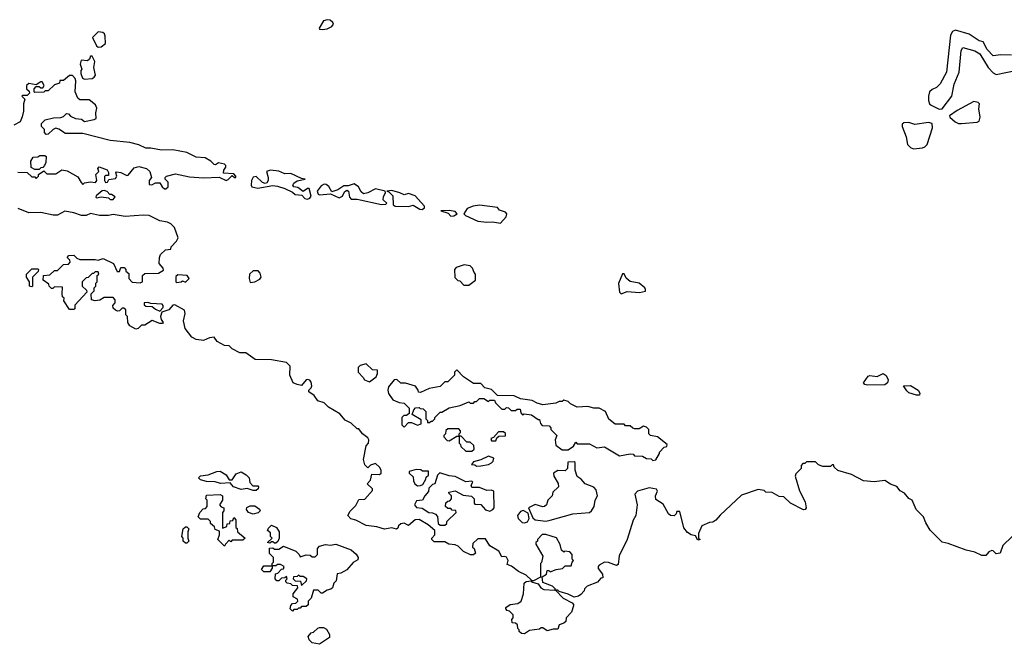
# Model space of a CAD drawing. Extents: x 1861455 to 2058065, y 200073 to 437907.
# Tile 314 of 574: x 1955535 to 1962068, y 307690 to 311832. Entities that reach past the tile are written whole.
import ezdxf

# ---------------------------------------------------------------- set-up
doc = ezdxf.new("R2010")
doc.units = 0

msp = doc.modelspace()

# ---------------------------------------------------------------- linework, layer by layer
at = {"layer": '0CON05XD'}
for points in [[(1957545, 311767.5), (1957575, 311772.5), (1957605, 311787.5), (1957617, 311803), (1957612.5, 311815), (1957595, 311830), (1957575, 311832.5), (1957550, 311825), (1957523, 311777), (1957525, 311770), (1957545, 311767.5)], [(1962115, 311596.7), (1962045, 311600), (1961995, 311593.3), (1961954, 311635), (1961927.5, 311685), (1961901.7, 311691.7), (1961835.9, 311735.9), (1961745, 311763.3), (1961725, 311753.3), (1961710.3, 311729.7), (1961683.6, 311485), (1961642.8, 311407.2), (1961618.2, 311381.8), (1961589.5, 311370.5), (1961572.5, 311355), (1961564.3, 311325.7), (1961565.8, 311295.8), (1961572, 311275), (1961583.3, 311265), (1961635, 311239.2)], [(1956055, 311650.8), (1956075, 311652), (1956103.8, 311675), (1956102.5, 311722.5), (1956097.9, 311737.9), (1956087, 311747), (1956055, 311752.5), (1956017.5, 311715), (1956045, 311660), (1956055, 311650.8)], [(1961635, 311239.2), (1961655, 311240.8), (1961720, 311325), (1961734.4, 311405.6), (1961768.8, 311485), (1961781.7, 311628.3), (1961792, 311648), (1961872.5, 311625), (1961905, 311606), (1961961.9, 311515), (1961995, 311480), (1962015, 311468.9), (1962165, 311500.8)], [(1955965, 311437.5), (1956015, 311442.5), (1956029.3, 311450.7), (1956037.5, 311465), (1956027.5, 311515), (1956032.5, 311555), (1956015, 311590), (1956005, 311590), (1955998.3, 311571.7), (1955985, 311560), (1955942.5, 311565), (1955937, 311537), (1955947.5, 311505), (1955940, 311495), (1955940, 311475), (1955952.5, 311445), (1955965, 311437.5)], [(1956505, 310710), (1956520, 310725), (1956520, 310755), (1956500, 310775), (1956500, 310785), (1956510, 310795), (1956569.3, 310810.7), (1956661.1, 310791.1), (1956755, 310782.9), (1956858.3, 310788.3), (1956905, 310766.7), (1956918, 310772), (1956945, 310800), (1956960, 310785), (1956970, 310785), (1956970, 310795), (1956955, 310810), (1956887.5, 310815), (1956890, 310835), (1956903.3, 310855), (1956903.3, 310865), (1956893.3, 310875), (1956855, 310884), (1956835, 310870), (1956825, 310872.5), (1956804.2, 310895), (1956765, 310916.4), (1956705, 310920), (1956645, 310951.2), (1956550.2, 310970.2), (1956475, 310966.9), (1956405, 310981.5), (1956371.1, 310981.1), (1956325, 311003.1), (1956265, 311018.6), (1956135, 311030.8), (1955955, 311078.8), (1955837, 311077), (1955826, 311086), (1955795, 311107.5), (1955775, 311113.3), (1955757.5, 311105), (1955725, 311072.5), (1955711.7, 311071.7), (1955700, 311085), (1955700, 311105), (1955680, 311125), (1955680, 311145), (1955705, 311167.5), (1955758.3, 311181.7), (1955807, 311183), (1955825, 311190), (1955845, 311210), (1955858.3, 311208.3), (1955871.7, 311191.7), (1955905, 311176.7), (1955945, 311172.5), (1955965, 311157.5), (1956029.3, 311170.7), (1956041.7, 311178.3), (1956040, 311215), (1956046, 311245), (1956037.5, 311267.5), (1955995, 311300), (1955935, 311300), (1955921.7, 311311.7), (1955903.3, 311355), (1955906.4, 311426.4), (1955902.5, 311442.5), (1955885, 311462.5), (1955865, 311462.5), (1955825, 311430), (1955801.7, 311428.3), (1955798.3, 311411.7), (1955765, 311400), (1955725, 311360), (1955705, 311360), (1955695, 311352.5), (1955635, 311350), (1955630, 311355), (1955630, 311375), (1955645, 311390), (1955665, 311390), (1955675, 311380), (1955688.3, 311381.7), (1955697.5, 311395), (1955685, 311420), (1955675, 311420), (1955645, 311400), (1955595, 311410), (1955580, 311395), (1955580, 311375), (1955598.3, 311358.3), (1955600, 311345), (1955585, 311330), (1955555, 311330), (1955550, 311325), (1955570, 311305), (1955560, 311275), (1955560, 311225), (1955551.7, 311188.3), (1955537.5, 311155), (1955497, 311133)], [(1961765, 311144.7), (1961785, 311144.7), (1961887.2, 311152.8), (1961901.3, 311158.7), (1961907.7, 311185), (1961898.1, 311241.9), (1961903.6, 311273.6), (1961894.1, 311284.1), (1961865, 311290), (1961755, 311230), (1961704, 311195), (1961705.8, 311185), (1961742.2, 311155), (1961765, 311144.7)], [(1961465, 310976.7), (1961525, 310983.3), (1961541.1, 310988.9), (1961555.8, 311005), (1961590.8, 311115), (1961590, 311145), (1961565, 311150), (1961475, 311137.1), (1961435, 311150.8), (1961401.2, 311148.8), (1961391.4, 311138.6), (1961390.8, 311125), (1961417.3, 311055), (1961425.6, 311005), (1961445, 310985.6), (1961465, 310976.7)], [(1955665, 310840), (1955635, 310840), (1955611.7, 310851.7), (1955610, 310895), (1955625, 310920), (1955655, 310922.5), (1955668.3, 310931.7), (1955701.7, 310931.7), (1955710, 310925), (1955707.5, 310885), (1955700, 310865), (1955688.3, 310851.7), (1955675, 310850), (1955665, 310840)], [(1955521.7, 310821.7), (1955585, 310820), (1955615, 310790), (1955635, 310790), (1955645, 310780), (1955660, 310795), (1955660, 310805), (1955695, 310830), (1955715, 310810), (1955775, 310810), (1955815, 310836.7), (1955849.5, 310829.5), (1955920.7, 310790.7), (1955943, 310753), (1955955, 310740), (1955965, 310750), (1956005, 310757.5), (1956037.5, 310752.5), (1956047.5, 310765), (1956040, 310805), (1956060, 310825), (1956052.5, 310845), (1956063.3, 310856.7), (1956115, 310837.5), (1956125, 310820), (1956125, 310800), (1956105, 310800), (1956098.3, 310791.7), (1956097.5, 310765), (1956105, 310752.5), (1956117.5, 310755), (1956127.5, 310772.5), (1956171.4, 310778.6), (1956179.2, 310795), (1956173.6, 310816.4), (1956177.5, 310822.5), (1956205, 310819.2), (1956245, 310800), (1956255, 310802), (1956295, 310849.2), (1956325, 310859.4), (1956376.7, 310845), (1956397.5, 310825), (1956410, 310785), (1956393.6, 310766.4), (1956395, 310740), (1956411.7, 310738.3), (1956435, 310750), (1956465, 310750), (1956480, 310725), (1956495, 310710), (1956505, 310710)], [(1957445, 310643.1), (1957460.8, 310649.2), (1957468.1, 310661.9), (1957455, 310712.5), (1957445, 310713.8), (1957415, 310693.3), (1957379.5, 310719.5), (1957354.4, 310724.4), (1957348, 310735), (1957355, 310748.8), (1957375, 310763.3), (1957430, 310775), (1957405, 310780), (1957335, 310813.3), (1957295, 310809.4), (1957255, 310827.5), (1957200, 310835), (1957173.3, 310825), (1957184, 310785), (1957183.8, 310765), (1957175, 310750), (1957163.8, 310746.2), (1957145, 310752), (1957105, 310792.5), (1957085, 310787.5), (1957072.5, 310765), (1957070, 310735), (1957075, 310723.8), (1957115, 310714.3), (1957215, 310732), (1957245, 310728.8), (1957295, 310712.2), (1957345, 310688), (1957362.4, 310672.4), (1957407.7, 310667.7), (1957426.8, 310646.8), (1957445, 310643.1)], [(1957935, 310606.7), (1957965, 310608.8), (1957971.2, 310615), (1957946.8, 310636.8), (1957949.7, 310660.3), (1957962.5, 310685), (1957960, 310695), (1957895, 310710.8), (1957845, 310683.8), (1957817, 310677), (1957801.7, 310691.7), (1957784, 310725), (1957755, 310744.2), (1957715, 310731.2), (1957685, 310730), (1957646.7, 310703.3), (1957605, 310690), (1957586.4, 310726.4), (1957569.5, 310739.5), (1957555, 310741.2), (1957535, 310731.2), (1957508.6, 310695), (1957515, 310676.2), (1957525, 310670.5), (1957597.5, 310677.5), (1957655, 310650.6), (1957677.7, 310662.3), (1957689.3, 310690.7), (1957705, 310702.5), (1957716.7, 310695), (1957722.9, 310655), (1957735, 310641.4), (1957775, 310641.9), (1957935, 310606.7)], [(1956155, 310640), (1956168.3, 310658.3), (1956145, 310672.5), (1956133, 310673), (1956115, 310692.5), (1956095, 310700), (1956081.7, 310698.3), (1956042.5, 310665), (1956040, 310655), (1956045, 310650), (1956075, 310657.5), (1956125, 310650), (1956135, 310640), (1956155, 310640)], [(1958205, 310574.2), (1958220, 310585), (1958220, 310595), (1958160, 310665), (1958115, 310678.8), (1958085, 310670), (1958057.5, 310685), (1958005, 310700), (1957970, 310695), (1957985, 310690), (1958011.2, 310665), (1958013.8, 310605), (1958025.8, 310595.8), (1958115, 310594), (1958145, 310602.5), (1958190, 310575), (1958205, 310574.2)], [(1958725, 310482), (1958762.5, 310525), (1958767.5, 310545), (1958757.5, 310555), (1958719.3, 310569.3), (1958705, 310586.7), (1958585, 310602.5), (1958543.6, 310596.4), (1958505, 310580), (1958482.5, 310545), (1958492.5, 310535), (1958575, 310495.7), (1958635, 310489.6), (1958672.7, 310492.7), (1958725, 310482)], [(1956240, 310165), (1956258.3, 310148.3), (1956260, 310115), (1956281.7, 310091.7), (1956335, 310087.5), (1956350, 310095), (1956350, 310135), (1956365, 310150), (1956455, 310152.5), (1956488.3, 310171.7), (1956487.5, 310185), (1956460, 310215), (1956462.5, 310255), (1956470, 310275), (1956503, 310307), (1956538.3, 310311.7), (1956540, 310325), (1956576.4, 310363.6), (1956587.5, 310385), (1956562.5, 310455), (1956538.3, 310478.3), (1956515, 310490), (1956465, 310497.5), (1956395, 310533.3), (1956355, 310536.7), (1956235, 310527.5), (1956155, 310540), (1956125, 310533.3), (1956065, 310533.3), (1956005, 310546.7), (1955976.4, 310533.6), (1955945, 310533.3), (1955895, 310552.5), (1955835, 310562.5), (1955785, 310536.7), (1955756.4, 310536.4), (1955675, 310553.3), (1955595, 310552.5), (1955525, 310580)], [(1958395, 310530), (1958415, 310530.8), (1958437.5, 310545), (1958425, 310560), (1958385, 310566.2), (1958330, 310565), (1958378.3, 310548.3), (1958395, 310530)], [(1962120, 308405), (1962057.5, 308345), (1962040, 308295), (1962015, 308290), (1961995, 308310), (1961985, 308312.5), (1961965, 308302.5), (1961945, 308280), (1961918.3, 308278.3), (1961871.7, 308301.7), (1961815, 308313.3), (1961695, 308358.8), (1961656.4, 308366.4), (1961576.4, 308446.4), (1961546.7, 308495), (1961532.5, 308535), (1961482.5, 308585), (1961457.5, 308645), (1961435, 308657.5), (1961405, 308692.5), (1961377, 308707), (1961355, 308737.5), (1961313, 308753), (1961275, 308776.7), (1961205, 308767.5), (1961133.6, 308773.6), (1961055, 308816.7), (1960963, 308843), (1960940, 308865), (1960935, 308880), (1960925, 308880), (1960915, 308870), (1960865, 308870), (1960835, 308880), (1960815, 308900), (1960755, 308900), (1960745, 308890), (1960731.7, 308888.3), (1960720, 308875), (1960720, 308855), (1960685, 308820), (1960680, 308805), (1960708.3, 308708.3), (1960747.5, 308635), (1960752.5, 308595), (1960747, 308583), (1960735, 308582.5), (1960650, 308625), (1960605, 308667.5), (1960575, 308670), (1960527, 308697), (1960485, 308700), (1960475, 308710), (1960435, 308717.5), (1960325, 308680), (1960183.6, 308546.4), (1960155, 308512.5), (1960135, 308500), (1960113, 308497), (1960060, 308475), (1960040, 308425), (1960040, 308395), (1960050, 308385), (1960035, 308380), (1960018.3, 308408.3), (1959990, 308415), (1959965, 308432.5), (1959941.7, 308461.7), (1959915, 308570), (1959895, 308570), (1959890, 308555), (1959877, 308543), (1959853.3, 308543.3), (1959840, 308555), (1959805, 308620), (1959755, 308650), (1959753.3, 308675), (1959766.7, 308705), (1959759.2, 308719.2), (1959711.8, 308728.2), (1959633.3, 308705), (1959616, 308685), (1959632.5, 308615), (1959622.5, 308545), (1959606.1, 308513.9), (1959566.2, 308385), (1959513, 308277), (1959505, 308220), (1959495, 308212.5), (1959441.7, 308231.7), (1959415, 308234.2), (1959380, 308215), (1959372.5, 308205), (1959373, 308193), (1959402.5, 308155), (1959405, 308130), (1959391.7, 308128.3), (1959368.3, 308101.7), (1959300, 308075), (1959281.7, 308058.3), (1959280, 308045), (1959259.3, 308020.7), (1959241.7, 308008.3), (1959215, 308002.5), (1959175, 308022.5), (1959115, 308040), (1959105, 308050), (1959090, 308050), (1959140, 307995), (1959200, 307965), (1959210, 307955), (1959210, 307945), (1959197, 307903), (1959160, 307865), (1959158.3, 307841.7), (1959145, 307830), (1959115, 307820), (1959105, 307790), (1959075, 307790), (1959035, 307780), (1959005, 307800), (1958995, 307800), (1958985, 307790), (1958918.3, 307781.7), (1958885, 307760), (1958865, 307762.5), (1958850, 307775), (1958850, 307785), (1958840, 307795), (1958838.3, 307818.3), (1958825, 307830), (1958801.7, 307831.7), (1958800, 307855), (1958810, 307865), (1958810, 307885), (1958785, 307910), (1958770, 307915), (1958760, 307925), (1958760, 307935), (1958790, 307955), (1958839.3, 307960.7), (1958863, 307977), (1958877.5, 308025), (1958882.5, 308095), (1958895, 308107.5), (1958930, 308110), (1958930, 308115), (1958895, 308147.5), (1958843.9, 308173.9), (1958798.3, 308208.3), (1958770, 308220), (1958776.2, 308245), (1958765, 308267.5), (1958755, 308272.5), (1958735, 308270), (1958715, 308307.5), (1958653.6, 308343.6), (1958625, 308390), (1958575, 308390), (1958541.7, 308358.3), (1958540, 308335), (1958550, 308325), (1958560, 308295), (1958547, 308283), (1958527, 308283), (1958480, 308305), (1958445, 308340), (1958425, 308350), (1958383, 308353), (1958355, 308370), (1958285, 308370), (1958270, 308385), (1958270, 308395), (1958290, 308415), (1958290, 308445), (1958245, 308483.3), (1958185, 308517.5), (1958160, 308515), (1958115, 308477.5), (1958085, 308493.8), (1958065, 308490), (1958047.5, 308475), (1958045, 308460), (1958035, 308452.5), (1958005, 308462.5), (1957955, 308453.3), (1957905, 308470), (1957835, 308478.8), (1957765, 308513.3), (1957732.3, 308522.3), (1957713.3, 308545), (1957727, 308573), (1957765, 308610), (1957785, 308650), (1957825, 308652.5), (1957875, 308710), (1957875, 308720), (1957840, 308755), (1957861.7, 308778.3), (1957871.7, 308818.3), (1957923, 308817), (1957932.5, 308825), (1957932.5, 308845), (1957922.5, 308865), (1957895, 308890), (1957863, 308877), (1957845, 308860), (1957825, 308880), (1957816.7, 308915), (1957833, 309007), (1957850, 309025), (1957852.5, 309045), (1957845, 309060), (1957810, 309085), (1957785, 309120), (1957775, 309120), (1957735, 309157.5), (1957695, 309177.5), (1957658.3, 309218.3), (1957585, 309263.3), (1957555, 309291.2), (1957512.5, 309305), (1957489.3, 309339.3), (1957452.5, 309365), (1957452.5, 309375), (1957469.2, 309390.8), (1957474, 309405), (1957469.4, 309429.4), (1957460.8, 309440.8), (1957445, 309446.7), (1957435, 309443.8), (1957405, 309407.5), (1957375, 309412.5), (1957350, 309425), (1957327.5, 309475), (1957330, 309535), (1957305, 309560), (1957205, 309577.5), (1957098.3, 309578.3), (1957035, 309622.5), (1956995, 309622.5), (1956945, 309650), (1956925, 309670), (1956895, 309672.5), (1956845, 309697.5), (1956825, 309727.5), (1956795, 309723.3), (1956755, 309704), (1956705, 309712.5), (1956677, 309727), (1956632.5, 309785), (1956621.2, 309835), (1956632, 309885), (1956628.8, 309905), (1956565, 309942), (1956550.8, 309939.2), (1956525, 309907.5), (1956478.3, 309891.7), (1956470, 309865), (1956473.8, 309843.8), (1956486.7, 309825), (1956481.7, 309818.3), (1956465, 309817.5), (1956415, 309837.5), (1956365, 309807.5), (1956343, 309807), (1956320, 309785), (1956305, 309780), (1956265, 309802.5), (1956252.5, 309825), (1956250, 309865), (1956240, 309875), (1956238.3, 309908.3), (1956225, 309920), (1956215, 309920), (1956198.3, 309901.7), (1956185, 309900), (1956170, 309905), (1956155, 309920), (1956153, 309937), (1956167.5, 309955), (1956167.5, 309975), (1956155, 309990), (1956095, 309990), (1956067, 309973), (1956035, 309967.5), (1956012.5, 309975), (1956010, 310015), (1956030, 310035), (1956030, 310055), (1956040, 310065), (1956040, 310085), (1956050, 310095), (1956050, 310135), (1956060, 310145), (1956055, 310160), (1956035, 310160), (1956025, 310150), (1956015, 310150), (1955988.3, 310121.7), (1955975, 310120), (1955950, 310095), (1955950, 310065), (1955978.3, 310038.3), (1955980, 310025), (1955901.7, 309938.3), (1955900, 309915), (1955895, 309910), (1955865, 309910), (1955828.3, 309968.3), (1955830, 309985), (1955820, 309995), (1955817.5, 310015), (1955818.3, 310058.3), (1955765, 310060), (1955755, 310050), (1955745, 310050), (1955730, 310065), (1955728.3, 310078.3), (1955690, 310105), (1955693, 310137), (1955735, 310140), (1955765, 310170), (1955785, 310170), (1955825, 310210), (1955858.3, 310211.7), (1955870, 310225), (1955868.3, 310238.3), (1955850, 310255), (1955861.7, 310268.3), (1955895, 310270), (1955915, 310250), (1955935, 310242.5), (1956035, 310242.5), (1956055, 310237.5), (1956089.3, 310249.3), (1956157.5, 310215), (1956181.7, 310161.7), (1956198.3, 310161.7), (1956205, 310190), (1956228.3, 310188.3), (1956240, 310175), (1956240, 310165)], [(1958481.7, 310071.7), (1958515, 310072.5), (1958560, 310105), (1958560, 310145), (1958550, 310155), (1958540, 310185), (1958525, 310200), (1958485, 310207.5), (1958431.7, 310188.3), (1958420, 310175), (1958421.7, 310121.7), (1958443, 310103), (1958455, 310100), (1958481.7, 310071.7)], [(1955615, 310060), (1955600, 310065), (1955600, 310095), (1955580, 310125), (1955580, 310145), (1955615, 310180), (1955655, 310180), (1955660, 310175), (1955658.3, 310161.7), (1955620, 310125), (1955620, 310065), (1955615, 310060)], [(1956575, 310090), (1956607, 310093), (1956615, 310100), (1956635, 310092.5), (1956660, 310115), (1956647, 310137), (1956585, 310140), (1956571.7, 310128.3), (1956570, 310095), (1956575, 310090)], [(1957065, 310090), (1957095, 310094), (1957127.9, 310112.1), (1957136.2, 310125), (1957130.7, 310150.7), (1957116.4, 310166.4), (1957085, 310167.5), (1957060, 310145), (1957057.5, 310115), (1957065, 310090)], [(1959525, 310014.4), (1959565, 310030), (1959646.7, 310023.3), (1959687, 310033), (1959686.7, 310043.3), (1959682.5, 310055), (1959645.8, 310085), (1959585, 310096), (1959558.7, 310118.7), (1959546.3, 310146.3), (1959535, 310147.5), (1959508, 310082), (1959515.7, 310025.7), (1959525, 310014.4)], [(1956465, 309900), (1956487, 309923), (1956487, 309937), (1956480, 309945), (1956405, 309950), (1956385, 309957.5), (1956360, 309955), (1956361.7, 309941.7), (1956373, 309933), (1956415, 309930), (1956435, 309912.5), (1956465, 309900)], [(1957855, 309430), (1957900, 309465), (1957910, 309485), (1957908.3, 309508.3), (1957875, 309510), (1957835, 309550), (1957795, 309540), (1957780, 309525), (1957780, 309495), (1957815, 309460), (1957823.6, 309443.6), (1957855, 309430)], [(1959735, 308910), (1959755, 308912.5), (1959780, 308955), (1959780, 308965), (1959811.7, 308998.3), (1959828.3, 309001.7), (1959830, 309015), (1959767, 309067), (1959720, 309075), (1959710, 309085), (1959710, 309115), (1959695, 309130), (1959675, 309137.5), (1959645, 309120), (1959615, 309120), (1959603, 309123), (1959585, 309140), (1959555, 309140), (1959545, 309150), (1959485, 309150), (1959443.3, 309183.3), (1959423, 309233), (1959380, 309255), (1959345, 309256.7), (1959305, 309267.5), (1959235, 309262.5), (1959190, 309285), (1959175, 309300), (1959145, 309310), (1959135, 309300), (1959115, 309300), (1959091.7, 309288.3), (1959005, 309277.5), (1958968.3, 309288.3), (1958936.4, 309306.4), (1958858.3, 309318.3), (1958815, 309337.5), (1958705, 309340), (1958665, 309380), (1958621.7, 309391.7), (1958595, 309420), (1958545, 309420), (1958480, 309465), (1958435, 309510), (1958420, 309495), (1958420, 309475), (1958375, 309430), (1958355, 309430), (1958325, 309400), (1958253, 309387), (1958195, 309360), (1958181.7, 309361.7), (1958180, 309375), (1958161.7, 309401.7), (1958095, 309422.5), (1958063, 309423), (1958037, 309447), (1958020, 309445), (1957983, 309397), (1957977.5, 309375), (1957983, 309353), (1958011.7, 309311.7), (1958053.6, 309293.6), (1958085, 309290), (1958120, 309255), (1958118.3, 309221.7), (1958101.7, 309208.3), (1958083, 309207), (1958070, 309195), (1958070, 309145), (1958085, 309130), (1958115, 309160), (1958135, 309160), (1958175, 309142.5), (1958198.3, 309151.7), (1958198.3, 309178.3), (1958140, 309215), (1958150, 309245), (1958161.7, 309258.3), (1958185, 309260), (1958193, 309253), (1958211.7, 309251.7), (1958230, 309235), (1958230, 309185), (1958240, 309175), (1958241.7, 309161.7), (1958255, 309160), (1958265, 309170), (1958275, 309170), (1958290, 309185), (1958290, 309195), (1958325, 309230), (1958335, 309230), (1958385, 309257.5), (1958457, 309273), (1958515, 309297.5), (1958525, 309290), (1958545, 309290), (1958555, 309300), (1958565, 309300), (1958585, 309320), (1958615, 309320), (1958645, 309300), (1958655, 309310), (1958685, 309310), (1958691.7, 309291.7), (1958735, 309250), (1958755, 309250), (1958765, 309260), (1958778.3, 309258.3), (1958795, 309240), (1958825, 309240), (1958835, 309250), (1958855, 309250), (1958860, 309225), (1958871.7, 309211.7), (1958882.5, 309217.5), (1958931.7, 309211.7), (1958975, 309180), (1958985, 309180), (1958990, 309155), (1959001.7, 309141.7), (1959048.3, 309138.3), (1959060, 309125), (1959060, 309115), (1959100, 309075), (1959088.8, 309045), (1959091.7, 309011.7), (1959135, 308980), (1959175, 308980), (1959210, 309005), (1959225, 309030), (1959235, 309020), (1959315, 309020), (1959365, 308992.5), (1959415, 309000), (1959515, 308940), (1959585, 308952.5), (1959605, 308950), (1959615, 308940), (1959667, 308937), (1959693, 308923), (1959725, 308920), (1959735, 308910)], [(1961159.5, 309409.5), (1961143, 309413), (1961133.8, 309425), (1961165, 309467.5), (1961175, 309472), (1961225, 309466.2), (1961265, 309486.7), (1961285, 309473.3), (1961297.5, 309445), (1961292, 309425), (1961275, 309411.4), (1961159.5, 309409.5)], [(1961485, 309341.5), (1961435, 309357.8), (1961420.2, 309370.2), (1961400, 309405), (1961445, 309407.5), (1961495.6, 309375), (1961507.8, 309355), (1961505, 309342.2), (1961485, 309341.5)], [(1958385, 309040), (1958435, 309070), (1958450, 309070), (1958450, 309085), (1958460, 309095), (1958460, 309105), (1958448.3, 309118.3), (1958375, 309120), (1958361.7, 309108.3), (1958360, 309085), (1958350, 309075), (1958350, 309065), (1958371.7, 309041.7), (1958385, 309040)], [(1958695, 309040), (1958701.7, 309058.3), (1958715, 309070), (1958758.3, 309071.7), (1958758.3, 309088.3), (1958745, 309100), (1958711.7, 309098.3), (1958678.3, 309061.7), (1958660, 309055), (1958665, 309040), (1958695, 309040)], [(1958535, 308970), (1958550, 308985), (1958548.3, 309008.3), (1958525, 309030), (1958501.7, 309031.7), (1958465, 309070), (1958450, 309070), (1958450, 309025), (1958460, 309015), (1958461.7, 309001.7), (1958495, 308970), (1958535, 308970)], [(1958565, 308872.5), (1958595, 308873.3), (1958645, 308882.5), (1958665, 308892.5), (1958677.5, 308905), (1958680, 308925), (1958645, 308937.5), (1958595, 308912.5), (1958545, 308900), (1958531.7, 308881.7), (1958555, 308880), (1958565, 308872.5)], [(1959025, 308507.5), (1959055, 308513.3), (1959205, 308556.2), (1959315, 308564), (1959328.8, 308575), (1959346.2, 308605), (1959353.8, 308645), (1959368.6, 308675), (1959360.6, 308715), (1959345, 308731.1), (1959286.7, 308755), (1959260, 308785), (1959233.6, 308803.6), (1959220, 308845), (1959220, 308895), (1959215, 308900), (1959171.7, 308898.3), (1959170, 308855), (1959155, 308840), (1959105, 308842.5), (1959077.5, 308825), (1959080, 308805), (1959107, 308757), (1959110, 308735), (1959071.7, 308698.3), (1959067.5, 308675), (1959040, 308645), (1959030, 308615), (1959017, 308603), (1959005, 308602.5), (1958955, 308616.7), (1958910, 308595), (1958938.8, 308528.8), (1958955, 308515.8), (1959025, 308507.5)], [(1957105, 308710), (1957085, 308710), (1957045, 308722.5), (1957005, 308716.7), (1956953.9, 308733.9), (1956931.7, 308761.7), (1956866.4, 308756.4), (1956833, 308767), (1956775, 308770), (1956735, 308780), (1956722.5, 308795), (1956735, 308807.5), (1956785, 308813.3), (1956843, 308837), (1956865, 308837.5), (1956905, 308813.3), (1956925, 308780), (1956945, 308780), (1956970.5, 308819.5), (1957005, 308833.3), (1957037.5, 308815), (1957057.5, 308795), (1957062.5, 308762.5), (1957081.7, 308741.7), (1957115, 308740), (1957120, 308735), (1957118.3, 308721.7), (1957105, 308710)], [(1958175, 308740), (1958195, 308742.5), (1958209.3, 308750.7), (1958230, 308785), (1958231.7, 308798.3), (1958248.3, 308811.7), (1958248.3, 308838.3), (1958208.3, 308838.3), (1958196.4, 308846.4), (1958165, 308850), (1958120, 308835), (1958120, 308825), (1958145, 308800), (1958147.5, 308775), (1958157.5, 308755), (1958175, 308740)], [(1958355, 308480), (1958368.3, 308491.7), (1958370, 308505), (1958430, 308565), (1958428.3, 308578.3), (1958405, 308580), (1958395, 308590), (1958375, 308590), (1958360, 308605), (1958361.7, 308628.3), (1958375, 308640), (1958388.3, 308641.7), (1958400, 308655), (1958400, 308675), (1958381.7, 308691.7), (1958381.7, 308698.3), (1958425, 308707.5), (1958478.3, 308678.3), (1958531.7, 308671.7), (1958550, 308655), (1958550, 308625), (1958555, 308620), (1958595, 308617.5), (1958625, 308582.5), (1958655, 308573.3), (1958675, 308583.3), (1958683.3, 308595), (1958681.4, 308705), (1958665, 308712.2), (1958635, 308710), (1958585, 308730), (1958535, 308730), (1958530, 308745), (1958542.5, 308765), (1958535, 308772.5), (1958495, 308766.7), (1958425, 308802.5), (1958385, 308806.7), (1958322.5, 308827.5), (1958308.3, 308811.7), (1958290, 308755), (1958275, 308750), (1958250, 308725), (1958247, 308703), (1958222.5, 308675), (1958207.5, 308645), (1958168.8, 308641.2), (1958154.2, 308615), (1958167.5, 308597.5), (1958205, 308593.3), (1958250, 308565), (1958275, 308562.5), (1958295, 308552.5), (1958307, 308537), (1958311.7, 308491.7), (1958325, 308480), (1958355, 308480)], [(1956895, 308340), (1956850, 308385), (1956860, 308415), (1956860, 308440), (1956831.7, 308451.7), (1956828.3, 308468.3), (1956801.7, 308491.7), (1956800, 308505), (1956785, 308520), (1956735, 308520), (1956720, 308535), (1956730, 308565), (1956751.7, 308588.3), (1956768.3, 308591.7), (1956780, 308605), (1956780, 308645), (1956770, 308655), (1956775, 308680), (1956865, 308682.5), (1956880, 308675), (1956880, 308645), (1956860, 308615), (1956871.7, 308601.7), (1956890, 308595), (1956890, 308575), (1956880, 308565), (1956880, 308460), (1956908.3, 308471.7), (1956911.7, 308488.3), (1956928.3, 308491.7), (1956931.7, 308508.3), (1956948.3, 308511.7), (1956955, 308530), (1956970, 308515), (1956970, 308465), (1956977, 308457), (1956980, 308435), (1957030, 308395), (1957015, 308380), (1956945, 308380), (1956935, 308370), (1956925, 308380), (1956900, 308355), (1956895, 308340)], [(1957085, 308553.3), (1957052.5, 308565), (1957040, 308585), (1957041.7, 308598.3), (1957065, 308607.5), (1957095, 308607.5), (1957126.4, 308586.4), (1957130, 308575), (1957118.3, 308561.7), (1957085, 308553.3)], [(1958885, 308496), (1958905, 308503.3), (1958914.4, 308525), (1958908.8, 308558.8), (1958876.7, 308576.7), (1958858.8, 308571.2), (1958837.5, 308545), (1958842.5, 308525), (1958868.3, 308498.3), (1958885, 308496)], [(1956645, 308360), (1956635, 308360), (1956620, 308375), (1956620, 308395), (1956610, 308405), (1956620, 308455), (1956635, 308470), (1956645, 308470), (1956657.5, 308455), (1956650, 308435), (1956650, 308395), (1956657.5, 308375), (1956645, 308360)], [(1957235, 308360), (1957225, 308360), (1957215, 308370), (1957205, 308370), (1957195, 308360), (1957180, 308365), (1957210, 308395), (1957200, 308405), (1957198.3, 308428.3), (1957180, 308445), (1957185, 308460), (1957205, 308480), (1957240, 308465), (1957257.5, 308435), (1957257, 308393), (1957248.3, 308371.7), (1957235, 308360)], [(1959085, 308050), (1959090, 308055), (1959070, 308075), (1959005, 308100), (1959001.7, 308138.3), (1959030, 308155), (1959035, 308180), (1959045, 308180), (1959055, 308170), (1959093.6, 308186.4), (1959137, 308193), (1959155, 308210), (1959195, 308210), (1959200, 308235), (1959210, 308245), (1959200, 308255), (1959200, 308285), (1959185, 308302.5), (1959152.5, 308307.5), (1959145, 308300), (1959130, 308315), (1959121.7, 308351.7), (1959096.4, 308396.4), (1959025, 308417.5), (1959002.5, 308417.5), (1958970, 308385), (1958970, 308375), (1958960, 308365), (1958960, 308355), (1959006.7, 308275), (1958997, 308233), (1958990, 308225), (1958990, 308135), (1958945, 308110), (1958930, 308110), (1958930, 308105), (1958975, 308090), (1958993.6, 308063.6), (1959013.6, 308053.6), (1959085, 308050)], [(1957345, 307910), (1957330, 307925), (1957333, 307947), (1957345, 307960), (1957368.3, 307961.7), (1957380, 307975), (1957378.3, 307988.3), (1957350, 308005), (1957350, 308025), (1957380, 308065), (1957378.3, 308078.3), (1957345, 308080), (1957335, 308090), (1957310, 308095), (1957300, 308105), (1957300, 308115), (1957310, 308125), (1957305, 308140), (1957295, 308130), (1957271.7, 308128.3), (1957255, 308110), (1957241.7, 308111.7), (1957230, 308125), (1957231.7, 308158.3), (1957248.3, 308161.7), (1957271.7, 308188.3), (1957285, 308190), (1957290, 308205), (1957265, 308220), (1957245, 308220), (1957235, 308210), (1957210, 308210), (1957210, 308195), (1957195, 308170), (1957155, 308170), (1957140, 308185), (1957155, 308210), (1957210, 308210), (1957210, 308225), (1957220, 308235), (1957220, 308265), (1957193, 308293), (1957191.7, 308328.3), (1957215, 308330), (1957225, 308320), (1957255, 308320), (1957285, 308340), (1957367, 308307), (1957390, 308285), (1957395, 308270), (1957435, 308282.5), (1957461.7, 308281.7), (1957475, 308270), (1957495, 308270), (1957510, 308285), (1957510, 308325), (1957525, 308340), (1957565, 308352.5), (1957595, 308346.7), (1957633.6, 308353.6), (1957735, 308316.7), (1957767, 308287), (1957780, 308265), (1957779.2, 308250.8), (1957748.3, 308231.7), (1957705, 308183.8), (1957665, 308162.5), (1957641.7, 308158.3), (1957635, 308110), (1957620, 308095), (1957610, 308065), (1957600, 308055), (1957575, 308050), (1957545, 308030), (1957535, 308030), (1957515, 308050), (1957485, 308050), (1957470, 307995), (1957450, 307975), (1957448.3, 307951.7), (1957435, 307940), (1957405, 307940), (1957395, 307930), (1957385, 307930), (1957375, 307920), (1957355, 307920), (1957345, 307910)], [(1957405, 308080), (1957438.3, 308111.7), (1957440, 308125), (1957415, 308140), (1957395, 308140), (1957385, 308147.5), (1957375, 308140), (1957351.7, 308138.3), (1957350, 308125), (1957361.7, 308111.7), (1957398.3, 308108.3), (1957405, 308080)], [(1957525, 307690), (1957475, 307700), (1957455, 307720), (1957448.3, 307741.7), (1957470, 307765), (1957485, 307770), (1957513.9, 307796.1), (1957525, 307802.5), (1957551.7, 307801.7), (1957570, 307790), (1957590, 307755), (1957590, 307735), (1957525, 307690)]]:
    msp.add_lwpolyline(points, dxfattribs=at)

doc.saveas('drawing.dxf')
